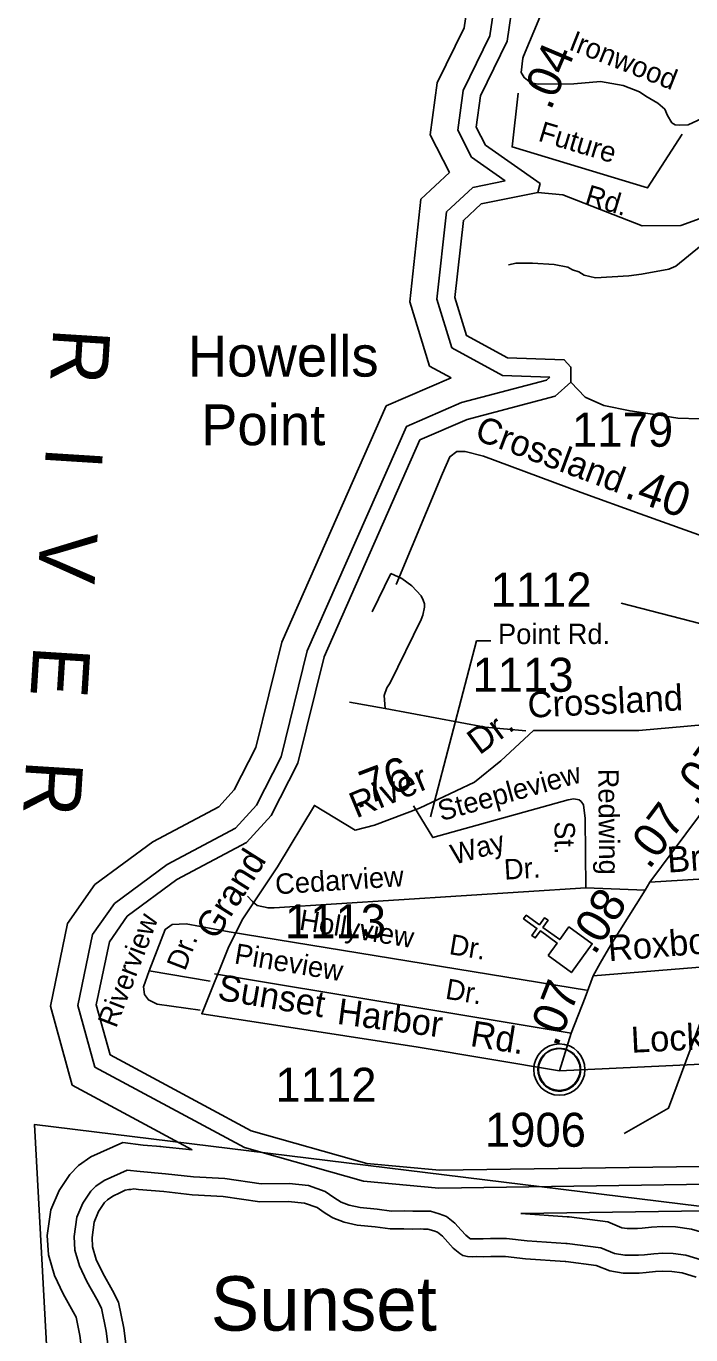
# Model space of a CAD drawing. Extents: x 2104537 to 2336408, y 34176 to 229611.
# Drawn here: x 2238502 to 2240949, y 62556 to 67368 of the extents above; entities that cross this region are included whole.
import ezdxf

# ---------------------------------------------------------------- set-up
doc = ezdxf.new("R2010")
doc.units = 0
for name, color, linetype in [('Exist Boundary Political City Limit New', 7, 'Continuous'), ('Exist Civil Demographics City Label', 7, 'Continuous'), ('Exist Civil Demographics Community CELL', 7, 'Continuous'), ('Exist Cultural Church CELL', 7, 'Continuous'), ('Exist Hydrographic Buffer Line', 7, 'Continuous'), ('Exist Hydrographic Creek Single Shore', 7, 'Continuous'), ('Exist Hydrographic Island Shore', 7, 'Continuous'), ('Exist Hydrographic Misc Water Feature', 7, 'Continuous'), ('Exist Hydrographic Point Label', 7, 'Continuous'), ('Exist Hydrographic River Shore', 7, 'Continuous'), ('Exist Hydrographic River Shore Label', 7, 'Continuous'), ('Exist Road Non-System Type 51', 7, 'Continuous'), ('Exist Road Non-System Type 51 Label', 7, 'Continuous'), ('Exist Road Secondary Mileage Hundredths English Label', 7, 'Continuous'), ('Exist Road Secondary Type 51 Attributed', 7, 'Continuous'), ('Exist Road Secondary Type 51 Label', 7, 'Continuous'), ('Exist Road Secondary Type 51 Number Label', 7, 'Continuous'), ('Map Preparation Boundary City Limit Buffer Line', 7, 'Continuous')]:
    doc.layers.add(name, color=color, linetype=linetype)

msp = doc.modelspace()

# ---------------------------------------------------------------- linework, layer by layer
at = {"layer": 'Exist Boundary Political City Limit New'}
msp.add_lwpolyline([(2261155.2, 65179), (2258373.2, 65549.8), (2251574, 66147.3), (2246263.2, 65366.5), (2245182, 64604.8), (2243496, 62719.6), (2238532.8, 63328.9), (2238594.8, 62205.4), (2237966, 61967.4), (2236790.8, 62196.9), (2235826, 62136.6), (2235124, 61770.7), (2233771.8, 61693.2), (2233216, 61912.8), (2232845.8, 62153.9), (2232578.5, 62214.1), (2232285.8, 62205.5), (2231885.5, 61981.8), (2231760.8, 61619.6)], dxfattribs=at)
at = {"layer": 'Exist Civil Demographics Community CELL'}
msp.add_lwpolyline([(2240387.1, 63543.7), (2240388.1, 63549.3), (2240389.9, 63555.9), (2240392.8, 63563.1), (2240395.7, 63568.8), (2240399.1, 63574.5), (2240402.8, 63579.7), (2240406.8, 63584), (2240411.4, 63588.6), (2240416.9, 63593.2), (2240422.4, 63596.9), (2240427.2, 63599.8), (2240432.3, 63602.2), (2240437.8, 63604.5), (2240443.4, 63606.3), (2240447.7, 63607.5), (2240452.6, 63608.2), (2240456.7, 63608.9), (2240463.1, 63609.2), (2240467.5, 63609.1), (2240473.2, 63608.8), (2240478.1, 63608.1), (2240483, 63607.1), (2240488, 63605.7), (2240493.1, 63603.8), (2240499.8, 63600.8), (2240506.1, 63597.4), (2240511.1, 63593.8), (2240516.3, 63589.8), (2240519.6, 63586.7), (2240523.7, 63582.3), (2240527.6, 63577.6), (2240530.7, 63573), (2240533.8, 63568), (2240536.2, 63562.8), (2240538.3, 63557.8), (2240539.8, 63552.8), (2240541.1, 63548.2), (2240542.2, 63542.1), (2240542.8, 63537.5), (2240543.1, 63531.4), (2240542.9, 63525.7), (2240542.3, 63520), (2240541.4, 63514.5), (2240539.8, 63508.3), (2240537.9, 63502.5), (2240535.6, 63497.4), (2240532.4, 63491.4), (2240529.1, 63486.1), (2240525.7, 63481.4), (2240521.5, 63476.7), (2240516.2, 63471.7), (2240511.2, 63467.6), (2240506.2, 63464.1), (2240501.8, 63461.6), (2240495, 63458.4), (2240487.9, 63455.7), (2240481.9, 63454.2), (2240475.3, 63452.9), (2240470.9, 63452.5), (2240466.4, 63452.2), (2240460.8, 63452.2), (2240456.5, 63452.6), (2240450.9, 63453.3), (2240445, 63454.6), (2240440.4, 63455.9), (2240435.2, 63457.8), (2240430.6, 63459.8), (2240426.7, 63462.1), (2240419.9, 63466.1), (2240414.3, 63470.4), (2240409.4, 63474.9), (2240405, 63479.7), (2240401.8, 63483.7), (2240398.8, 63487.9), (2240394.7, 63495), (2240393, 63498.5), (2240391.3, 63502.5), (2240388.7, 63510.7), (2240387.1, 63517.8), (2240386.5, 63522.9), (2240386.1, 63529.3), (2240386.1, 63534), (2240386.6, 63540.4)], close=True, dxfattribs=at)
for centre, radius in [((2240464.8, 63531.3), 94.3), ((2240464.5, 63531.6), 76.7)]:
    msp.add_circle(centre, radius, dxfattribs=at)
at = {"layer": 'Exist Cultural Church CELL'}
msp.add_lwpolyline([(2240423.3, 63950.4), (2240456.6, 63996.6), (2240395, 64041.3), (2240376.2, 64015.4), (2240363.2, 64024.7), (2240382, 64050.6), (2240333.3, 64086), (2240342.7, 64098.9), (2240391.4, 64063.6), (2240410.2, 64089.5), (2240423.2, 64080.1), (2240404.4, 64054.2), (2240466, 64009.5), (2240499.9, 64056.1), (2240586.1, 63993.7), (2240509.4, 63887.9)], close=True, dxfattribs=at)
at = {"layer": 'Exist Hydrographic Buffer Line'}
for points in [[(2240265.3, 66799.1), (2240141.4, 66886.4), (2240090.5, 66985.5), (2240110.8, 67130.9), (2240208.9, 67332.7), (2240233.7, 67498.1), (2240324.3, 67628.8), (2240526.8, 67753.3), (2240602.2, 67908.5), (2240608.5, 68156.1), (2240408.3, 68650), (2240378.8, 68727.8), (2240377.9, 68855.6)], [(2240060, 66829.4), (2239988.7, 66968.2), (2240015.5, 67159.9), (2240113.8, 67362.1), (2240139.7, 67535.4), (2240255.1, 67701.9), (2240450.8, 67822.1), (2240504.4, 67932.3), (2240509.6, 68138.1), (2240316.6, 68614), (2240280.6, 68709.5), (2240280.2, 68756.7)], [(2240066, 66074.6), (2239986.2, 66118), (2239913.8, 66354.7), (2239955, 66732.2), (2240060, 66829.4)], [(2240429.6, 66077.3), (2240255.6, 66083.4), (2240068.6, 66185.2), (2240013.8, 66364.2), (2240048.8, 66684.9), (2240146.4, 66775.2), (2240265.3, 66799.1)], [(2238671.8, 63473.6), (2238591.8, 63764.1), (2238654.7, 64068.1), (2238755.6, 64211.6), (2238968.8, 64368.9), (2239211.4, 64497.4), (2239268.3, 64559.9), (2239347.7, 64715.2), (2239443.5, 65102.5), (2239827.3, 65971.2), (2240066, 66074.6)], [(2238755.5, 63540.4), (2238693, 63767.4), (2238747, 64028.2), (2238827, 64141.9), (2239021.4, 64285.4), (2239272.7, 64418.4), (2239349.9, 64503.4), (2239440.5, 64680.6), (2239537, 65070.5), (2239901.8, 65896.2), (2240104, 65983.8), (2240417.6, 66066.7), (2240429.6, 66077.3)], [(2238755.5, 63540.4), (2239305.6, 63244.6), (2239744.4, 63121.4), (2240020.8, 63095.7), (2241678.5, 63119.6), (2241977.6, 63088.3), (2242209, 63027.4), (2242812.5, 62746.5)], [(2238671.8, 63473.6), (2239113.6, 63236.1)], [(2238858.6, 63262.6), (2238740.5, 63210), (2238694.8, 63178.6), (2238663, 63145.9), (2238623.8, 63087.2), (2238593.2, 63015.1), (2238579.9, 62921.2), (2238583.9, 62850.6), (2238606.8, 62774.3), (2238638.1, 62707.2), (2238675.7, 62640.4), (2238686, 62620.7), (2238699.6, 62553.8), (2238709.5, 62476.8), (2238725.8, 62391.9), (2238732.9, 62347.4), (2238732.6, 62273), (2238732.5, 62189.9), (2238740.6, 62128), (2238750.6, 62076.6), (2238783, 61849.3)], [(2238997.8, 63248.1), (2238932.5, 63253.9), (2238858.6, 63262.6)], [(2239113.6, 63236.1), (2238994.4, 63248.9)], [(2238874, 63161.7), (2238788.8, 63123.8), (2238758.6, 63103), (2238739.8, 63083.7), (2238710.8, 63040.2), (2238688.8, 62988.5), (2238678.8, 62917), (2238681.5, 62867.7), (2238699, 62809.5), (2238725.7, 62752.2), (2238762.2, 62687.3), (2238779.6, 62654), (2238796.8, 62569.9), (2238806.7, 62492.3), (2238822.7, 62409), (2238831.4, 62355.1), (2238831, 62272.8), (2238831, 62196.2), (2238837.8, 62143.8), (2238847.7, 62093.1), (2238880.8, 61861)], [(2239662.1, 63044.1), (2239634.5, 63061.1), (2239602.9, 63082.9), (2239541.3, 63104.7), (2239469.8, 63112), (2239367.3, 63110.7), (2239233.4, 63130.4), (2239118.4, 63136.6), (2239015.4, 63147.7), (2238922.4, 63156), (2238874, 63161.7)], [(2240022.2, 63001.2), (2239990.2, 63010.1), (2239965.9, 63010.5), (2239953, 63010.8), (2239925.1, 63010.6), (2239893.4, 63011.3), (2239847, 63011.2), (2239794.1, 63018.5), (2239731.1, 63024.4), (2239691.5, 63033.3), (2239662.1, 63044.1)], [(2240986.3, 62831.2), (2240930.1, 62848.3), (2240883.8, 62854.4), (2240845.3, 62855.9), (2240812.6, 62853.8), (2240778.6, 62850.2), (2240755.5, 62848.6), (2240720.7, 62848.4), (2240705.5, 62848.7), (2240667.9, 62854.4), (2240617.1, 62875.3), (2240493.1, 62891.5), (2240489.1, 62891.5), (2240345.9, 62901.4), (2240270.1, 62909.6), (2240225.2, 62909.7), (2240211.6, 62910), (2240184.4, 62908.9), (2240159.8, 62909.4), (2240144.9, 62908.8), (2240136, 62909.5), (2240135, 62909.7), (2240120, 62922.4), (2240103, 62940.8), (2240079.6, 62966.7), (2240049.3, 62991.3), (2240022.2, 63001.2)], [(2240323.1, 63001.6), (2241674.1, 63021.1), (2241959.9, 62991.2), (2242175.5, 62934.4), (2242654.6, 62711.5)], [(2241013.7, 62925.7), (2240950.9, 62944.8), (2240892.2, 62952.5), (2240844.2, 62954.4), (2240804.3, 62951.9), (2240770, 62948.3), (2240751.9, 62947), (2240721.3, 62946.8), (2240713.8, 62947), (2240694.4, 62949.9), (2240642.7, 62971.2), (2240500.5, 62989.8), (2240493.5, 62989.9), (2240323.1, 63001.6)]]:
    msp.add_lwpolyline(points, dxfattribs=at)
at = {"layer": 'Exist Hydrographic Creek Single Shore'}
msp.add_lwpolyline([(2238811.3, 63584.9), (2239330.3, 63305.9), (2239756.4, 63186.1), (2240023.4, 63161.3), (2241681.5, 63185.2), (2241989.4, 63153.1), (2242231.4, 63089.3), (2242840.2, 62806)], dxfattribs=at)
at = {"layer": 'Exist Hydrographic Island Shore'}
for points in [[(2238880.5, 63089.8), (2238867.1, 63088.4), (2238847.2, 63077.9), (2238821, 63066.3), (2238801.1, 63052.6), (2238791.1, 63042.3), (2238768.8, 63008.9), (2238752.6, 62970.8), (2238744.6, 62914.2), (2238746.6, 62879.1), (2238760.5, 62832.9), (2238784.1, 62782.3), (2238819.9, 62718.6), (2238842.1, 62676.2), (2238861.6, 62580.7), (2238871.5, 62502.7), (2238887.4, 62420.4), (2238897, 62360.2), (2238896.7, 62272.6), (2238896.6, 62200.4), (2238902.6, 62154.4), (2238912.4, 62104), (2238946, 61868.8)], [(2239624.6, 62990.2), (2239598.7, 63006.1), (2239572.8, 63024), (2239526.8, 63040.3), (2239466.9, 63046.3), (2239362.9, 63045.1), (2239226.8, 63065.1), (2239113.1, 63071.2), (2239009, 63082.4), (2238915.7, 63090.7), (2238899, 63092.7), (2238887.1, 63090.3), (2238880.5, 63089.8)], [(2240002.2, 62938.6), (2239980.7, 62944.6), (2239964.6, 62944.9), (2239952.5, 62945.1), (2239924.6, 62945), (2239892.8, 62945.6), (2239842.6, 62945.6), (2239786.6, 62953.3), (2239720.8, 62959.4), (2239672.8, 62970.2), (2239630.8, 62985.8), (2239624.6, 62990.2)], [(2240968, 62768.2), (2240916.2, 62783.9), (2240878.2, 62788.9), (2240846.1, 62790.2), (2240818.1, 62788.4), (2240784.3, 62784.8), (2240758, 62783), (2240720.3, 62782.8), (2240699.9, 62783.2), (2240650.2, 62790.7), (2240600.1, 62811.3), (2240488.2, 62825.9), (2240486.2, 62826), (2240340.1, 62836), (2240266.4, 62844), (2240224.5, 62844.1), (2240212.3, 62844.4), (2240185.1, 62843.2), (2240160.5, 62843.7), (2240143.7, 62843.1), (2240126.4, 62844.4), (2240110, 62848), (2240098.4, 62854.8), (2240074.5, 62874.9), (2240054.5, 62896.6), (2240034.3, 62919), (2240016.5, 62933.4), (2240002.2, 62938.6)]]:
    msp.add_lwpolyline(points, dxfattribs=at)
at = {"layer": 'Exist Hydrographic Misc Water Feature'}
for points in [[(2244705.5, 66113.3), (2244547.5, 66190.9), (2244488.4, 66290.5), (2244462.4, 66455), (2244476.5, 66746.6), (2244349.4, 66939.3), (2243641.6, 66900.5), (2243249.5, 66963.8), (2243033.4, 66928.6), (2242776.4, 66808.9), (2242326.3, 66765), (2241911.5, 66586), (2241786.4, 66608.1), (2241427.4, 66765.9), (2241152.4, 66722), (2240911.5, 66634.7), (2240769.4, 66634.2), (2240477.4, 66748.1), (2240385.3, 66756.4)], [(2240507.3, 66058.6), (2240559.4, 66004.2), (2240628.9, 65973.5), (2240724.9, 65953.3), (2240824.1, 65938.1), (2240900.2, 65926.5), (2240980.2, 65924), (2241072.9, 65914.7), (2241172.1, 65903.5), (2241267.9, 65896.3), (2241359.9, 65887), (2241437, 65876.4), (2241499.2, 65863.6), (2241544.3, 65853.4)]]:
    msp.add_lwpolyline(points, dxfattribs=at)
at = {"layer": 'Exist Hydrographic River Shore'}
for points in [[(2240385.3, 66756.4), (2240393.5, 66789.1), (2240192.4, 66930.7), (2240158.3, 66997), (2240174.3, 67111.5), (2240272.3, 67313), (2240296.3, 67473.3), (2240370.4, 67580.1), (2240577.5, 67707.4), (2240667.5, 67892.6), (2240674.4, 68168.1), (2240469.4, 68673.9), (2240444.4, 68740), (2240443.4, 68881.1)], [(2240507.3, 66058.6), (2240507.3, 66114.4), (2240482.5, 66141.1), (2240273.4, 66148.4), (2240123.5, 66230), (2240080.5, 66370.5), (2240111.4, 66653.4), (2240177.4, 66714.5), (2240385.3, 66756.4)], [(2238811.3, 63584.9), (2238760.5, 63769.6), (2238808.5, 64001.5), (2238874.5, 64095.4), (2239056.4, 64229.7), (2239313.5, 64365.8), (2239404.4, 64465.8), (2239502.4, 64657.4), (2239599.4, 65049.2), (2239951.4, 65846.2), (2240125.5, 65921.6), (2240449.5, 66007.2), (2240507.3, 66058.6)]]:
    msp.add_lwpolyline(points, dxfattribs=at)
at = {"layer": 'Exist Road Non-System Type 51'}
for p, q in [((2239776, 65214.4), (2239845, 65354.8)), ((2239823, 64858.9), (2239692.8, 64881.7)), ((2240562.2, 64199.1), (2240780.2, 64190.6)), ((2239249.8, 64038.3), (2240565.1, 63823.1)), ((2238955.1, 63894), (2239179.4, 63855.9)), ((2239195, 63883.8), (2240508.6, 63664.7))]:
    msp.add_line(p, q, dxfattribs=at)
for points in [[(2241547.8, 67026.2), (2240988.9, 67027.9), (2240939.3, 67005.6), (2240905.1, 67003.3), (2240891.4, 67005.2), (2240879.1, 67012.9), (2240862.8, 67038.8), (2240852.8, 67062.7), (2240826.6, 67084.5), (2240782.5, 67109.9), (2240760.2, 67125.8), (2240699.9, 67149.6), (2240615.9, 67164.6), (2240518, 67156), (2240386.9, 67154.9), (2240359.3, 67159.7), (2240335.4, 67178.8), (2240324.1, 67197.2)], [(2240916.9, 66970.3), (2240789.3, 66773), (2240290.5, 66923.9), (2240313.7, 67121.2)], [(2241547.8, 67026.2), (2241483.1, 66992.4), (2241370.4, 66838.8), (2241320.9, 66774.5), (2241217.9, 66667.9), (2241190.2, 66645.4), (2241152.4, 66625.2), (2241110.5, 66610.9), (2241056.4, 66596.5), (2241020.7, 66582.1), (2240986.8, 66561.8), (2240893.5, 66485.2), (2240867.4, 66474.8), (2240767.6, 66456.1), (2240719.9, 66449.8), (2240597.8, 66442.6), (2240555.6, 66452.3), (2240535.9, 66464.1), (2240513.7, 66472.1), (2240495.5, 66482), (2240445.5, 66491.5), (2240365.6, 66496.9), (2240305.5, 66496.5), (2240277.5, 66490.1)], [(2239823, 64858.9), (2239820.3, 64906.3), (2239830.3, 64934.9), (2239842.1, 64953), (2239956.2, 65185.7), (2239962.1, 65202), (2239967.9, 65232.1), (2239967.8, 65243.9), (2239963.8, 65257.7), (2239955.6, 65273.6), (2239921.2, 65309.4), (2239885, 65337.3), (2239845, 65354.8)], [(2240341.3, 64777.1), (2240191.3, 64789.8), (2239823, 64858.9)], [(2240562.2, 64199.1), (2240560.2, 64455), (2240553.6, 64505), (2240545.6, 64516.6), (2240537.5, 64522.7), (2240517.6, 64526.7), (2240497.5, 64522.5), (2239998.8, 64384.4), (2239927.9, 64501.6)], [(2239316.6, 64168.9), (2239334.9, 64148.9), (2239353, 64135.1), (2239392.9, 64125.4), (2239415.2, 64125.7), (2240562.2, 64199.1)], [(2238955.1, 63894), (2239013.8, 64046.4), (2239039.7, 64064.6), (2239091.6, 64066.9), (2239249.8, 64038.3)], [(2239142.2, 63749.4), (2238983.9, 63772.1), (2238952, 63787.8), (2238937.7, 63807.8), (2238933.6, 63835.7), (2238955.1, 63894)]]:
    msp.add_lwpolyline(points, dxfattribs=at)
at = {"layer": 'Exist Road Non-System Type 51 Label'}
msp.add_lwpolyline([(2240212.8, 65107.3), (2240159.9, 65107.3), (2239990.5, 64460.9)], dxfattribs=at)
at = {"layer": 'Exist Road Secondary Type 51 Attributed'}
for p, q in [((2240797.8, 64220.8), (2241019.7, 64518)), ((2240797.8, 64220.8), (2241608, 64268.2)), ((2240588.7, 63875.4), (2241630.1, 63961.8))]:
    msp.add_line(p, q, dxfattribs=at)
for points in [[(2240393, 67400.5), (2240332.7, 67257.9), (2240330.8, 67249.8), (2240324.1, 67197.2)], [(2241553.5, 65252.8), (2241506.3, 65289.2), (2241445, 65323.2), (2241189.8, 65421.9), (2240762.7, 65575.1), (2240544.9, 65653.5), (2240185.9, 65786.2), (2240117.8, 65803.3), (2240087.2, 65803.3), (2240061.7, 65784.5), (2240034.4, 65723.3), (2239864.3, 65314.7)], [(2239404.8, 63697.2), (2239148.8, 63736.6), (2239248.3, 63984.3), (2239299.4, 64085.6), (2239427, 64276.3), (2239563.1, 64502.7), (2239712.7, 64411.9), (2239784.3, 64429.5), (2239949.4, 64492.5), (2240151.9, 64587.8), (2240248.9, 64666.1), (2240369.7, 64778.5), (2240757.6, 64778.5), (2241239.2, 64821)], [(2240588.7, 63875.4), (2240614.7, 63922.2), (2240653.8, 63990.3), (2240780.2, 64190.6), (2240797.8, 64220.8)], [(2240465.6, 63526.4), (2240508.6, 63664.7), (2240560.2, 63796.2), (2240588.7, 63875.4)], [(2239944.9, 63614.2), (2239404.8, 63697.2)], [(2240465.6, 63526.4), (2240961.4, 63550.4), (2241173.1, 63558.1), (2241624.7, 63661.6), (2241648.8, 63663.9)], [(2239944.9, 63614.2), (2240465.6, 63526.4)]]:
    msp.add_lwpolyline(points, dxfattribs=at)
at = {"layer": 'Exist Road Secondary Type 51 Number Label'}
msp.add_line((2241328.7, 65081.9), (2240692.5, 65246.1), dxfattribs=at)
msp.add_lwpolyline([(2241041.4, 63860.9), (2240867, 63388.9), (2240702.8, 63296.5)], dxfattribs=at)
at = {"layer": 'Map Preparation Boundary City Limit Buffer Line'}
msp.add_lwpolyline([(2261155.2, 65179), (2258373.2, 65549.8), (2251574, 66147.3), (2246263.2, 65366.5), (2245182, 64604.8), (2243496, 62719.6), (2238532.8, 63328.9), (2238594.8, 62205.4), (2237966, 61967.4), (2236790.8, 62196.9), (2235826, 62136.6), (2235124, 61770.7), (2233771.8, 61693.2), (2233216, 61912.8), (2232845.8, 62153.9), (2232578.5, 62214.1), (2232285.8, 62205.5), (2231885.5, 61981.8), (2231760.8, 61619.6)], dxfattribs=at)

# ---------------------------------------------------------------- texts
at = {"layer": 'Exist Civil Demographics City Label'}
msp.add_text('Sunset', height=200, dxfattribs=at).set_placement((2239181.5, 62571.3))
at = {"layer": 'Exist Hydrographic Point Label'}
for s, p in [('Howells', (2239097.3, 66079.3)), ('Point', (2239146, 65827))]:
    msp.add_text(s, height=150, dxfattribs=at).set_placement(p)
at = {"layer": 'Exist Hydrographic River Shore Label'}
msp.add_text('R   I   V   E   R', height=210, rotation=266.3995, dxfattribs=at).set_placement((2238603.1, 66261.2))
at = {"layer": 'Exist Road Non-System Type 51 Label'}
for s, rotation, p in [('Ironwood', 338.4455, (2240495.6, 67283.2)), ('Future', 343.1735, (2240383.2, 66947.3)), ('Rd.', 343.1735, (2240554.4, 66714.3)), ('Steepleview', 15.473, (2240029.6, 64444.4)), ('Redwing', 270.4407, (2240608, 64637.4)), ('St.', 270.4407, (2240446.9, 64444.3)), ('Way', 15.473, (2240077, 64283.9)), ('Dr.', 3.6622, (2240263.3, 64229.3)), ('Cedarview', 3.6622, (2239421.1, 64175.4)), ('Riverview', 68.9347, (2238833.3, 63680.9)), ('Hollyview', 350.7066, (2239504.5, 64046.5)), ('Dr.', 68.9347, (2239087, 63891)), ('Dr.', 350.7066, (2240056, 63956.2)), ('Pineview', 350.5289, (2239265.4, 63922)), ('Dr.', 350.5289, (2240042.1, 63792.4))]:
    msp.add_text(s, height=75, rotation=rotation, dxfattribs=at).set_placement(p)
msp.add_text('Point Rd.', height=75, dxfattribs=at).set_placement((2240239, 65095.7))
at = {"layer": 'Exist Road Secondary Mileage Hundredths English Label'}
for s, rotation, p in [('.04', 67.0755, (2240432.6, 67054.7)), ('.40', 340.2657, (2240699.2, 65636.2)), ('.07', 54.0808, (2240969.7, 64496.2)), ('.76', 20.8877, (2239716.8, 64488.8)), ('.07', 53.2598, (2240795.1, 64263.5)), ('.08', 57.7643, (2240594.6, 63948.4)), ('.07', 68.5551, (2240457.2, 63609.8))]:
    msp.add_text(s, height=125, rotation=rotation, dxfattribs=at).set_placement(p)
at = {"layer": 'Exist Road Secondary Type 51 Label'}
for s, rotation, p in [('Crossland', 339.5367, (2240148.4, 65849.4)), ('Crossland', 2.8374, (2240350.2, 64824.5)), ('Dr.', 36.32, (2240170.5, 64685.7)), ('River', 22.6157, (2239717.2, 64454.2)), ('Brunswick', 4.0804, (2240864.7, 64255.2)), ('Grand ', 57.7915, (2239201, 64003.6)), ('Roxboro', 4.5947, (2240646.9, 63929.5)), ('Sunset', 350.4377, (2239203.2, 63788.8)), ('Harbor', 352.5019, (2239643.6, 63699.7)), ('Rd.', 350.8428, (2240133.3, 63618.4)), ('Lockwood', 2.7632, (2240730.2, 63593))]:
    msp.add_text(s, height=95, rotation=rotation, dxfattribs=at).set_placement(p)
at = {"layer": 'Exist Road Secondary Type 51 Number Label'}
for s, p in [('1179', (2240511.6, 65821.4)), ('1112', (2240211.6, 65233.8)), ('1113', (2240145.1, 64920.4)), ('1113', (2239454.8, 64014.4)), ('1112', (2239419.8, 63412.9)), ('1906', (2240190.7, 63247.4))]:
    msp.add_text(s, height=125, dxfattribs=at).set_placement(p)

doc.saveas('drawing.dxf')
